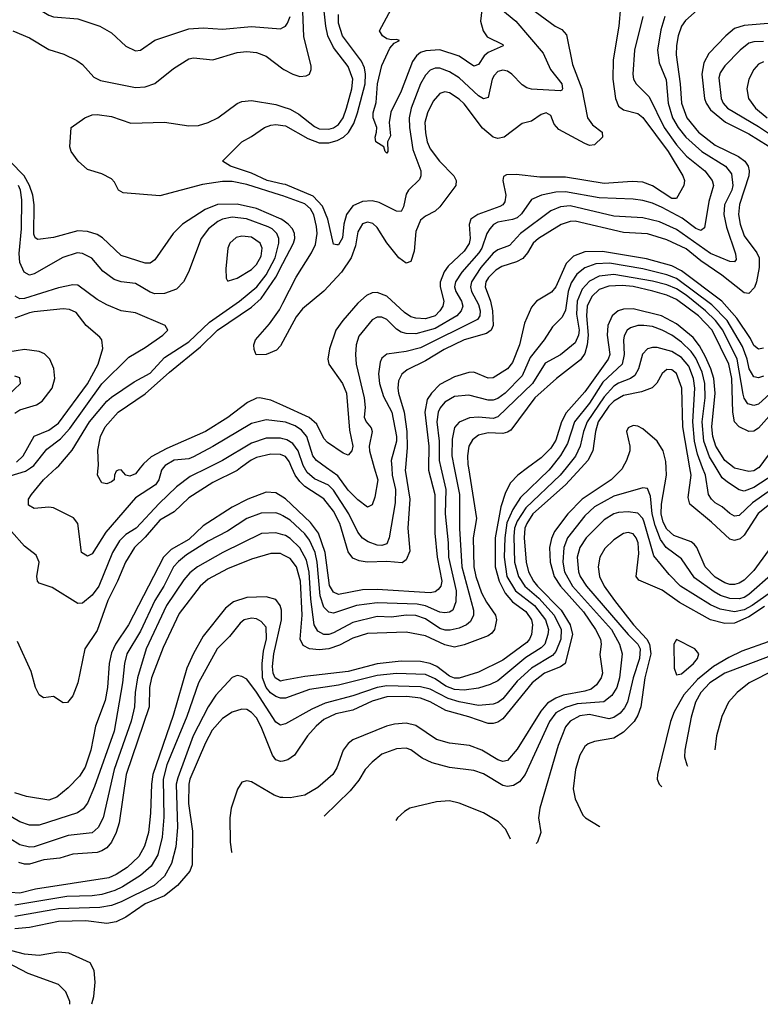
# Model space of a CAD drawing. Header units: inches. Extents: x 990535 to 1117859, y 769386 to 892122.
# Tile 388 of 656: x 1088910 to 1091977, y 777778 to 781856. Entities that reach past the tile are written whole.
import ezdxf

# ---------------------------------------------------------------- set-up
doc = ezdxf.new("R2010")
doc.units = ezdxf.units.IN
doc.header["$MEASUREMENT"] = 0
for name, color, linetype in [('B0787', 7, 'Continuous'), ('B0788', 7, 'Continuous'), ('B0797', 7, 'Continuous'), ('B0798', 7, 'Continuous')]:
    doc.layers.add(name, color=color, linetype=linetype)

msp = doc.modelspace()

# ---------------------------------------------------------------- linework, layer by layer
at = {"layer": 'B0787', "color": 5}
for points, elevation in [([(1088870, 779967.3), (1088933.9, 779986.1), (1088954.1, 780000)], 2860), ([(1089689.3, 780000), (1089616.1, 779963.9), (1089559.2, 779920.8), (1089487.6, 779852.4), (1089392, 779750), (1089350, 779723.9), (1089322.7, 779697.3), (1089294.3, 779650), (1089237.2, 779510), (1089210, 779472.9), (1089170, 779439), (1089150, 779438.3), (1089044.1, 779504.1), (1088990, 779522.8), (1088983.2, 779530), (1088980.6, 779550), (1088989.9, 779610), (1088978.5, 779638.5), (1088930, 779675.2), (1088875.9, 779735.9)], 2860), ([(1089824.6, 780000), (1089810, 779989.2), (1089710, 779939.1), (1089610, 779876.3), (1089550, 779817.9), (1089490, 779783.1), (1089430, 779713.4), (1089384.6, 779670), (1089347.4, 779610), (1089314.8, 779530), (1089274.5, 779450), (1089230, 779326.3), (1089179.6, 779250), (1089150, 779109.6), (1089130, 779055.4), (1089107.8, 779027.8), (1089090, 779027.4), (1089050, 779053.5), (1089007.8, 779047.8), (1088990, 779060.5), (1088975, 779090), (1088957.2, 779157.2), (1088900.5, 779280.5)], 2880), ([(1089504.6, 780000), (1089497.5, 779990), (1089486.5, 779950), (1089472.2, 779930), (1089390, 779875.8), (1089266.4, 779733.6), (1089210, 779644.5), (1089190, 779633.7), (1089165.7, 779650), (1089150, 779769.2), (1089132.6, 779792.6), (1089050, 779833.8), (1089030, 779837.1), (1088970, 779831), (1088945.9, 779845.9), (1088946, 779870), (1088958.9, 779890), (1089008.7, 779950), (1089062.3, 780000)], 2840), ([(1089409.2, 780000), (1089390, 779975.6), (1089365.7, 779965.7), (1089349.7, 779969.7), (1089330, 779991.9), (1089318, 779990), (1089310, 779986), (1089302, 779970), (1089300.5, 779950), (1089290, 779941.6), (1089270, 779933.6), (1089250, 779938.4), (1089232.4, 779970), (1089235, 780000)], 2820), ([(1090000, 779878.1), (1089970, 779896.9), (1089930, 779899.9), (1089854.5, 779870), (1089790, 779837.5), (1089670, 779760.1), (1089610, 779703.8), (1089537.5, 779662.5), (1089504.8, 779630), (1089360.1, 779350), (1089306.3, 779270), (1089290, 779234), (1089280.2, 779190), (1089273, 779090), (1089264, 779036), (1089224.2, 778930), (1089203.9, 778830), (1089180.3, 778759.7), (1089156.8, 778723.2), (1089110, 778674), (1089064.2, 778635.8), (1089030, 778623.6), (1088938.5, 778638.5), (1088890, 778654.1)], 2920), ([(1090000, 779800.7), (1089990, 779806.7), (1089970, 779813.2), (1089910, 779812.7), (1089850, 779790.7), (1089770, 779737.6), (1089690, 779696.3), (1089600.8, 779639.2), (1089567.3, 779612.7), (1089547.2, 779590), (1089507, 779510), (1089469.8, 779450), (1089410, 779323.6), (1089353.8, 779230), (1089344.1, 779190), (1089335.7, 779110), (1089300.4, 778910), (1089220.1, 778679.9), (1089190, 778611.6), (1089172.5, 778587.5), (1089148.9, 778571.1), (1088990, 778520.6), (1088950, 778519.7), (1088910, 778533.9), (1088850, 778570.3)], 2940), ([(1090000, 779722.4), (1089970, 779731.1), (1089911.6, 779728.4), (1089751.6, 779650), (1089645.6, 779590), (1089615, 779565), (1089590, 779536.4), (1089517.4, 779430), (1089434.2, 779250), (1089398.3, 779130), (1089387.6, 779070), (1089384.6, 779010), (1089371.3, 778951.3), (1089301.2, 778750), (1089254.9, 778550), (1089235.1, 778510), (1089210, 778488.9), (1089110, 778477.2), (1088970, 778430.7), (1088950, 778429.2), (1088910, 778438.5), (1088870, 778463.5)], 2960), ([(1090000, 779640), (1089990, 779645.3), (1089950, 779645), (1089870, 779622), (1089770, 779581.9), (1089690, 779538.5), (1089657.2, 779510), (1089570, 779396.5), (1089504.1, 779255.9), (1089455.5, 779130), (1089447.5, 779090), (1089445.6, 779010), (1089350.1, 778730), (1089321.4, 778530), (1089309.4, 778490), (1089289.3, 778450), (1089270, 778426.7), (1089250, 778413.7), (1089230, 778407.4), (1089130, 778399.8), (1089076.4, 778383.6), (1089010, 778376), (1088950, 778358.7), (1088930, 778358.6), (1088905.6, 778365.6)], 2980), ([(1090000, 779118.6), (1089990, 779116.7), (1089967.7, 779130), (1089960.1, 779150), (1089957.1, 779177.1), (1089962.2, 779230), (1089994.6, 779370), (1089993.9, 779410), (1089988.7, 779430), (1089970, 779454.2), (1089930, 779466.2), (1089850, 779462.7), (1089794.9, 779445.1), (1089761.7, 779418.3), (1089670, 779302.5), (1089630, 779231.7), (1089601.8, 779170), (1089545.8, 778974.2), (1089461.3, 778730), (1089455, 778690), (1089451.2, 778570), (1089442.8, 778490), (1089426.8, 778433.2), (1089402.9, 778390), (1089355.5, 778344.5), (1089310, 778315.1), (1089278.6, 778301.4), (1088975.3, 778255.3), (1088910, 778239), (1088870, 778241)], 3020), ([(1090000, 779046.4), (1089990, 779046.2), (1089970, 779053.1), (1089948.1, 779068.1), (1089930, 779090.9), (1089915.8, 779130), (1089913.9, 779190), (1089919.6, 779240.4), (1089931.5, 779291.5), (1089930, 779339.7), (1089910, 779364), (1089890, 779374.7), (1089870, 779378), (1089839.6, 779370), (1089822.7, 779357.3), (1089778.1, 779301.9), (1089727.3, 779250), (1089650, 779109.8), (1089602.4, 778970), (1089519.5, 778770), (1089504.2, 778710), (1089506.2, 778553.8), (1089500.1, 778470), (1089482.5, 778397.5), (1089454.9, 778350), (1089410, 778311.7), (1089335.1, 778264.9), (1089304, 778250), (1089250, 778233.4), (1089210, 778227.2), (1089104.7, 778224.7), (1088890, 778189.2)], 3040), ([(1090000, 778937.4), (1089990, 778934.9), (1089970, 778946.9), (1089890, 779070.9), (1089850, 779124.2), (1089830, 779136.2), (1089810, 779139.6), (1089790, 779131.2), (1089721.9, 779058.1), (1089690, 779009.9), (1089628.5, 778890), (1089564, 778716), (1089558.3, 778690), (1089562.8, 778510), (1089555.9, 778430), (1089538.9, 778361.1), (1089510, 778308.8), (1089466.9, 778270), (1089330, 778202.1), (1089290, 778187.9), (1089241.4, 778178.6), (1089070, 778173.3), (1088890, 778141.2)], 3060), ([(1090000, 778785.5), (1089990, 778783.3), (1089970, 778791.1), (1089956.3, 778810), (1089910, 778927.8), (1089890, 778964.2), (1089870, 778987.3), (1089850, 778998.5), (1089830, 779000.5), (1089790, 778988.6), (1089750, 778961.3), (1089706.8, 778913.2), (1089679.5, 778860.5), (1089614.7, 778710), (1089609.8, 778690), (1089609.2, 778610), (1089624.8, 778495.2), (1089623.7, 778356.3), (1089614.1, 778330), (1089563.9, 778270), (1089510, 778227.8), (1089430, 778193.8), (1089350, 778138.7), (1089310, 778119.2), (1089270, 778112.9), (1089183.6, 778123.6), (1089070, 778121.4), (1088950, 778096.4), (1088890, 778091.2)], 3080), ([(1090000, 778634), (1089990, 778634.4), (1089963.8, 778643.8), (1089870, 778699.4), (1089850, 778703.9), (1089830, 778698), (1089811.1, 778668.9), (1089785.1, 778590), (1089779.5, 778550), (1089781, 778450), (1089787.1, 778410), (1089788.4, 778407.5)], 3120), ([(1089208.2, 777780.4), (1089216.7, 777810), (1089222.9, 777870), (1089218.2, 777918.2), (1089202, 777950), (1089112.8, 777990), (1089070, 777993.7), (1088990, 777979.6), (1088930, 777986.4), (1088830, 778011.6)], 3120), ([(1089117.7, 777778.1), (1089117.8, 777790), (1089101.2, 777830), (1089070, 777860.7), (1088945, 777905), (1088800.7, 777980.7)], 3140)]:
    msp.add_lwpolyline(points, dxfattribs=dict(at, elevation=elevation))
at = {"layer": 'B0788', "color": 5}
for points, elevation in [([(1088854, 782010), (1088973, 781910), (1089030, 781874.3), (1089050, 781868.1), (1089150, 781860.1), (1089241.6, 781830), (1089290, 781802.3), (1089350, 781746), (1089390, 781727.9), (1089410, 781730.3), (1089470, 781770.9), (1089610, 781818.7), (1089670, 781822.2), (1089750, 781816.9), (1089870, 781828.6), (1089990, 781819), (1090000, 781824.1)], 2840), ([(1088880.9, 781810), (1088950, 781781.7), (1089030, 781733.4), (1089092.8, 781712.8), (1089146.6, 781686.6), (1089170.3, 781670), (1089217.5, 781617.5), (1089244.4, 781604.4), (1089390, 781575.7), (1089430, 781577.9), (1089470, 781592.4), (1089546.3, 781653.7), (1089610, 781694.5), (1089630, 781698.6), (1089710, 781689.4), (1089810, 781720.1), (1089850, 781724.3), (1089890, 781720.1), (1089930, 781705.3), (1090000, 781652.8)], 2820), ([(1090000, 781126.1), (1089990, 781129.7), (1089850, 781173.9), (1089790, 781186.5), (1089750, 781186.7), (1089666.4, 781173.6), (1089490, 781127.2), (1089338.7, 781138.7), (1089318.8, 781150), (1089303, 781183), (1089290, 781197.3), (1089250, 781218.2), (1089190, 781235.8), (1089151.3, 781270), (1089123.6, 781310), (1089118, 781330), (1089122.7, 781410), (1089179.6, 781450), (1089210, 781461.8), (1089230, 781463.5), (1089290, 781455.7), (1089370, 781428.3), (1089510, 781432.4), (1089610, 781416.6), (1089650, 781418.2), (1089690, 781430.5), (1089730, 781449.7), (1089810, 781508.6), (1089830, 781517.1), (1089870, 781521), (1089970, 781505.2), (1090000, 781495.5)], 2780), ([(1090000, 781175.4), (1089935.3, 781190), (1089870, 781220.8), (1089782.7, 781250), (1089749.6, 781270), (1089829.2, 781350), (1089870, 781372), (1089924.2, 781410), (1089950, 781419.8), (1089970, 781422.5), (1090000, 781417.9)], 2760), ([(1090000, 781025.3), (1089993.3, 781030), (1089890, 781074.4), (1089810, 781092.5), (1089729.4, 781090.6), (1089677.2, 781070), (1089583.9, 781010), (1089544.8, 780970), (1089470, 780861), (1089450, 780847.8), (1089430, 780848.2), (1089330, 780879.5), (1089252.9, 780952.9), (1089230, 780966.2), (1089190, 780979.1), (1089150, 780981.6), (1089050, 780954.5), (1088985.2, 780945.2), (1088973.2, 780953.2), (1088968, 780968), (1088969.4, 781090), (1088963.7, 781130), (1088950.9, 781170), (1088927.7, 781210), (1088870, 781268.5)], 2820), ([(1089062.3, 780000), (1089071.5, 780008.5), (1089127.1, 780072.9), (1089199.3, 780190), (1089270, 780275.6), (1089290, 780293.3), (1089384.3, 780355.7), (1089450, 780391.7), (1089510, 780457.5), (1089610, 780522.2), (1089696.1, 780603.9), (1089820.1, 780690), (1089891.3, 780750), (1089930, 780799.2), (1089967.2, 780870), (1089982.6, 780930), (1089982.5, 780950), (1089975.1, 780970), (1089954.8, 780990), (1089938.5, 780998.5), (1089848.5, 781031.5), (1089790, 781037.8), (1089750, 781030.7), (1089730, 781020.9), (1089691.5, 780990), (1089660.8, 780950), (1089608.7, 780810), (1089587.9, 780770), (1089559.7, 780740.3), (1089510, 780722.1), (1089470, 780721.2), (1089450, 780728.3), (1089390, 780763.4), (1089330, 780770.4), (1089300.8, 780780.8), (1089254.1, 780814.1), (1089208.1, 780868.1), (1089170, 780888.4), (1089148.2, 780890), (1089089.1, 780870.9), (1088970, 780803.2), (1088950, 780798.2), (1088928.4, 780810), (1088909.9, 780850), (1088907.3, 780887.3), (1088917.3, 780990), (1088919, 781110), (1088912.8, 781150), (1088904.4, 781170)], 2840), ([(1089235, 780000), (1089235.8, 780010), (1089232.7, 780072.7), (1089244.4, 780130), (1089264.4, 780170), (1089317.7, 780230), (1089430, 780305.9), (1089530, 780396.7), (1089659.1, 780500.9), (1089729.2, 780570.8), (1089870, 780665.2), (1089910, 780701), (1089971, 780790), (1090000, 780845.9)], 2820), ([(1088954.1, 780000), (1088968.7, 780010), (1089022.6, 780077.4), (1089079.2, 780120.8), (1089117.5, 780162.5), (1089250, 780347.8), (1089361.6, 780458.4), (1089430, 780498.4), (1089503.1, 780550), (1089522.9, 780570), (1089512.7, 780590), (1089390, 780642.3), (1089330, 780649.8), (1089270, 780675.5), (1089230, 780697.4), (1089150, 780756), (1089130, 780758.4), (1089070, 780746.3), (1088930, 780701.1), (1088910, 780699.4), (1088891.3, 780711.3)], 2860), ([(1088895.9, 780024.1), (1088924.1, 780050), (1088969.1, 780130.9), (1089030, 780156.3), (1089070, 780185.5), (1089190, 780347.5), (1089235.4, 780430), (1089254.1, 780494.1), (1089249.9, 780529.9), (1089241.7, 780541.7), (1089185, 780590), (1089143, 780643), (1089116.2, 780656.2), (1089090, 780658), (1088970, 780646.2), (1088950, 780642.7), (1088890, 780619.6)], 2880), ([(1090000, 780523.6), (1089990, 780505.1), (1089973.2, 780486.8), (1089930, 780469.7), (1089888.5, 780468.5), (1089880.7, 780490), (1089879.6, 780510), (1089886.3, 780530), (1089943.9, 780596.1), (1089986.1, 780653.9), (1090000, 780681.6)], 2780), ([(1088890, 780226.5), (1088910, 780240.3), (1088979.1, 780260.9), (1089003.3, 780276.7), (1089043.8, 780330), (1089055.4, 780370), (1089051.3, 780411.3), (1089034.2, 780450), (1089012.4, 780472.4), (1088990, 780482.4), (1088930, 780489.6), (1088790, 780467.5)], 2920), ([(1088860, 780300), (1088913.6, 780350), (1088910, 780373), (1088890, 780379.7)], 2940), ([(1090000, 780258), (1089950, 780281), (1089902.8, 780290), (1089890, 780288.5), (1089853.2, 780270), (1089771.7, 780208.3), (1089679, 780150), (1089519.7, 780080.3), (1089454.1, 780045.9), (1089422.8, 780017.2), (1089409.2, 780000)], 2820), ([(1090000, 780190.5), (1089930, 780199.3), (1089870, 780183.8), (1089710, 780087.9), (1089630, 780046.3), (1089610, 780038), (1089550, 780031.4), (1089511.7, 780010), (1089504.6, 780000)], 2840), ([(1090000, 780120.1), (1089990, 780122.9), (1089930, 780123.4), (1089870, 780102), (1089750, 780030), (1089689.3, 780000)], 2860), ([(1090000, 780051.2), (1089990, 780055.3), (1089950, 780057.1), (1089890, 780043.1), (1089867.9, 780032.1), (1089824.6, 780000)], 2880)]:
    msp.add_lwpolyline(points, dxfattribs=dict(at, elevation=elevation))
at = {"layer": 'B0788', "color": 5, "elevation": 2860}
msp.add_lwpolyline([(1089830, 780959.9), (1089806.5, 780953.5), (1089779.8, 780930), (1089771.5, 780910), (1089763.7, 780823.7), (1089765.3, 780785.3), (1089770, 780774.8), (1089774.4, 780774.4), (1089810, 780786), (1089870, 780821.5), (1089890, 780842.1), (1089910, 780877.4), (1089913.4, 780910), (1089905.3, 780930), (1089870, 780954.9)], close=True, dxfattribs=at)
at = {"layer": 'B0797', "color": 5}
for points, elevation in [([(1091406.8, 780000), (1091404.4, 779995.6), (1091359.2, 779950), (1091239.5, 779870), (1091180.3, 779810), (1091124, 779736), (1091112.2, 779707.8), (1091104.4, 779670), (1091106.8, 779610), (1091122.8, 779550), (1091149.6, 779510), (1091244, 779404), (1091294.2, 779330), (1091315.4, 779290), (1091318, 779270), (1091312.9, 779227.1), (1091323.4, 779150), (1091318.2, 779130), (1091298.6, 779101.4), (1091276.2, 779083.8), (1091250, 779074.5), (1091161.1, 779058.9), (1091130, 779046.4), (1091095.2, 779024.8), (1091067.4, 778992.6), (1090970, 778834.7), (1090930, 778788.3), (1090910, 778783.6), (1090890, 778790.4), (1090823.9, 778830), (1090772.2, 778850), (1090690, 778860.3), (1090635.3, 778875.3), (1090550, 778932.9), (1090510, 778942.1), (1090461.3, 778938.7), (1090429.2, 778930), (1090290, 778873), (1090270, 778858.9), (1090249.2, 778830), (1090222.6, 778757.4), (1090206.5, 778730), (1090144.6, 778675.4), (1090090, 778644.4), (1090030, 778632.7), (1090000, 778634)], 3120), ([(1090602.7, 780000), (1090602.5, 779990), (1090628.6, 779890), (1090629.5, 779730), (1090639.2, 779630), (1090657.6, 779530), (1090653.9, 779510), (1090643.3, 779496.7), (1090630, 779487.1), (1090610, 779481.8), (1090390, 779495.6), (1090330, 779495.1), (1090230, 779475.8), (1090210, 779485), (1090193.2, 779513.2), (1090175.1, 779650), (1090147.5, 779730), (1090113.5, 779773.5), (1090010, 779871.9), (1090000, 779878.1)], 2920), ([(1090653.7, 780000), (1090675.2, 779910), (1090672.3, 779810), (1090684.4, 779690), (1090685.8, 779630), (1090717.2, 779490), (1090715.5, 779444.5), (1090703.2, 779410), (1090690, 779401.7), (1090670, 779399.7), (1090650, 779402.9), (1090590, 779428.4), (1090555.7, 779435.7), (1090390, 779441.3), (1090304.9, 779430), (1090210, 779397.7), (1090190, 779401.9), (1090170, 779423.4), (1090154, 779470), (1090142, 779610), (1090132.8, 779650), (1090110, 779701.1), (1090090, 779726.8), (1090030, 779782.7), (1090000, 779800.7)], 2940), ([(1090709, 780000), (1090731.4, 779890), (1090730.7, 779749.3), (1090740.2, 779590), (1090789.6, 779410.4), (1090789.6, 779390), (1090776.3, 779363.7), (1090760.2, 779350), (1090730, 779335.7), (1090692.7, 779327.3), (1090672.2, 779327.8), (1090650, 779334.7), (1090590, 779375.3), (1090550, 779389.1), (1090510, 779390.2), (1090450, 779381.4), (1090390, 779384.6), (1090290, 779358.9), (1090210, 779317.1), (1090190, 779310.3), (1090170, 779309.9), (1090144.2, 779324.2), (1090129.7, 779349.7), (1090115.7, 779455.7), (1090108, 779568), (1090097.6, 779617.6), (1090070, 779669), (1090030, 779708), (1090010, 779719.5), (1090000, 779722.4)], 2960), ([(1090768.1, 780000), (1090801.3, 779790), (1090787.2, 779710), (1090790.6, 779590), (1090798.5, 779550), (1090822.2, 779482.2), (1090843.2, 779443.2), (1090880.6, 779390), (1090884.6, 779370), (1090880.8, 779350), (1090875.7, 779330), (1090864.7, 779315.3), (1090850, 779304.6), (1090750, 779266.4), (1090710, 779256.7), (1090670, 779267.1), (1090590, 779303.9), (1090510, 779319.5), (1090350, 779313.9), (1090290, 779294.5), (1090233.8, 779266.2), (1090190, 779250.2), (1090150, 779246.1), (1090110.5, 779250.5), (1090084.1, 779264.1), (1090070.7, 779290), (1090079.6, 779390), (1090072.6, 779530), (1090056.2, 779590), (1090030, 779624.4), (1090000, 779640)], 2980), ([(1091013, 780000), (1090972.4, 779970), (1090942.7, 779937.3), (1090922.1, 779897.9), (1090902, 779838), (1090878.9, 779710), (1090878.8, 779590), (1090894.8, 779530), (1090920.3, 779480.3), (1090950, 779445.7), (1091005.7, 779405.7), (1091029.8, 779370), (1091033.7, 779350), (1091028.8, 779310), (1091021.3, 779290), (1091010, 779276.7), (1090910, 779202.8), (1090810, 779154), (1090730, 779129.4), (1090710, 779129.4), (1090690, 779136.7), (1090636.6, 779176.6), (1090610, 779190.2), (1090570, 779197.3), (1090490, 779200), (1090390, 779188.5), (1090270, 779157.1), (1090090, 779135.2), (1090000, 779118.6)], 3020), ([(1091109, 780000), (1091101, 779990), (1090983.3, 779876.7), (1090952, 779828), (1090927.7, 779772.3), (1090918.3, 779710), (1090915.8, 779630), (1090927, 779550), (1090963.3, 779490), (1091041.9, 779430), (1091087.5, 779370), (1091099.8, 779330), (1091097.3, 779310), (1091084.2, 779270), (1091070, 779255.2), (1091005.7, 779214.3), (1090890, 779118.5), (1090857.9, 779102.1), (1090810, 779086.8), (1090750, 779079.4), (1090710, 779081.6), (1090675.1, 779095.1), (1090630, 779125.6), (1090590, 779143.8), (1090470, 779148.9), (1090390, 779140.6), (1090230, 779100.2), (1090110, 779081.4), (1090010, 779046.7), (1090000, 779046.4)], 3040), ([(1091172.5, 780000), (1091148.5, 779970), (1091005.9, 779834.1), (1090970, 779779.4), (1090958.3, 779750), (1090955.5, 779715.5), (1090959.4, 779610), (1090975.4, 779550), (1091001.4, 779510), (1091059.9, 779459.9), (1091123.6, 779390), (1091152.5, 779330), (1091150.8, 779290), (1091130, 779239.1), (1091116.9, 779223.1), (1091029, 779171), (1090970, 779116.5), (1090910, 779043.6), (1090890, 779028.8), (1090870, 779021.3), (1090810, 779016.1), (1090729.4, 779030.6), (1090684.1, 779044.1), (1090610, 779083), (1090570, 779093.1), (1090430, 779097.7), (1090390, 779090), (1090290, 779056), (1090174.4, 779025.6), (1090119.3, 779000.7), (1090010, 778939.9), (1090000, 778937.4)], 3060), ([(1091235.3, 780000), (1091170.7, 779930), (1091035.5, 779810), (1091010.3, 779770), (1091001.8, 779750), (1090998.5, 779710), (1091006.6, 779610), (1091017, 779570), (1091038, 779530), (1091054.6, 779510), (1091152.1, 779410), (1091188.8, 779350), (1091198.7, 779310), (1091168.7, 779190), (1091150, 779175.6), (1091083.1, 779150), (1091031.5, 779110), (1090910, 778960.6), (1090890, 778947.3), (1090870, 778941.4), (1090850, 778941.7), (1090770, 778968.9), (1090674.5, 778994.5), (1090610, 779031.3), (1090570, 779045.7), (1090512.7, 779052.7), (1090430, 779052), (1090370, 779033.8), (1090290, 778995.9), (1090219, 778981), (1090170, 778957.8), (1090137.7, 778930), (1090101.9, 778890), (1090047.3, 778810), (1090020.2, 778790), (1090000, 778785.5)], 3080), ([(1090507.2, 780000), (1090506.3, 779990), (1090525.6, 779870), (1090517.1, 779750), (1090525, 779655), (1090510, 779619.4), (1090493.8, 779606.2), (1090430, 779612.1), (1090349.2, 779609.2), (1090315, 779615), (1090290, 779625.7), (1090270, 779652.3), (1090235.8, 779770), (1090210, 779820.6), (1090170, 779871.8), (1090090, 779923), (1090070, 779943.8), (1090050.2, 779970), (1090037.3, 780000)], 2880), ([(1090450.5, 780000), (1090452.6, 779970), (1090465.5, 779910), (1090465.4, 779854.6), (1090440.1, 779710), (1090430, 779685.8), (1090410, 779677.9), (1090390, 779680.3), (1090353, 779693), (1090328.8, 779708.8), (1090310, 779733), (1090273.4, 779810), (1090210, 779907), (1090188.3, 779928.3), (1090130, 779954.4), (1090100.7, 779980.7), (1090089.8, 780000)], 2860), ([(1090378.2, 780000), (1090392.8, 779950), (1090381, 779879), (1090370, 779846.6), (1090350, 779836.8), (1090310, 779868.2), (1090270, 779908.1), (1090227, 779967), (1090180.8, 780000)], 2840), ([(1092010, 779656.9), (1091950, 779575.4), (1091910, 779534.9), (1091890, 779521.9), (1091870, 779516.6), (1091850, 779517.4), (1091830, 779523.4), (1091790, 779547.3), (1091748.8, 779590), (1091714, 779670), (1091703.3, 779683.3), (1091690, 779693.5), (1091619.4, 779719.4), (1091590, 779745.5), (1091574.9, 779774.9), (1091565.8, 779810), (1091567.2, 779850), (1091588.5, 779970), (1091587.1, 780000)], 3120), ([(1092155.6, 780000), (1092130, 779982), (1092050, 779875.7), (1091968.4, 779811.6), (1091910, 779721), (1091893.7, 779706.3), (1091870, 779698.9), (1091850, 779704.8), (1091775.4, 779775.4), (1091684.9, 779850), (1091677.8, 779877.8), (1091690.2, 779970), (1091685.1, 780000)], 3080), ([(1092088.2, 780000), (1092044.1, 779930), (1092010, 779900.1), (1091945, 779855), (1091890, 779802.6), (1091870, 779799.6), (1091850.3, 779810.3), (1091818.4, 779838.4), (1091790, 779855.8), (1091774.6, 779870), (1091762.4, 779890), (1091749.3, 779970), (1091737.7, 780000)], 3060), ([(1092040.4, 780000), (1092030, 779981.8), (1092005.1, 779954.9), (1091950, 779919.3), (1091910, 779903.5), (1091890, 779908.9), (1091840.4, 779940.4), (1091819.3, 779959.3), (1091794.3, 780000)], 3040), ([(1091970.2, 780000), (1091970, 779999.7), (1091950, 779988.1), (1091930, 779984.3), (1091870, 779999.1), (1091868.8, 780000)], 3020), ([(1092030, 779563.2), (1091930, 779474.8), (1091910, 779462.7), (1091890, 779457.1), (1091850, 779459.4), (1091811.8, 779471.8), (1091785.9, 779485.9), (1091705, 779545), (1091650, 779623), (1091587.4, 779670), (1091563.4, 779703.4), (1091541, 779761), (1091528.9, 779810), (1091522.1, 779882.1), (1091510, 779914.5), (1091490, 779917.7), (1091370, 779882.7), (1091290, 779838.6), (1091250, 779801.1), (1091178, 779710), (1091162.6, 779670), (1091158.5, 779610), (1091166.3, 779570), (1091199, 779510), (1091360.9, 779330), (1091393.2, 779270), (1091404.2, 779230), (1091393.4, 779130), (1091382.8, 779090), (1091362.5, 779057.5), (1091328.9, 779031.1), (1091218, 779022), (1091170, 779007.1), (1091130, 778984.8), (1091104.4, 778950), (1091003.4, 778730), (1090980.1, 778699.9), (1090955.4, 778684.6), (1090930, 778680.6), (1090910, 778685), (1090830, 778733.3), (1090790, 778746.8), (1090690, 778759.2), (1090618.5, 778778.5), (1090577, 778797), (1090530, 778831.7), (1090510, 778838.9), (1090470, 778835.9), (1090410, 778814.8), (1090370, 778781.4), (1090341, 778750), (1090313.9, 778706.1), (1090277.8, 778662.2), (1090170.8, 778558)], 3140), ([(1092090, 779533.9), (1091943.2, 779430), (1091910, 779411.3), (1091870, 779403.4), (1091810, 779414.2), (1091770, 779432.8), (1091646.7, 779510), (1091598.8, 779558.8), (1091535.7, 779635.7), (1091495.7, 779775.7), (1091489.7, 779789.7), (1091470, 779812.1), (1091430, 779818.5), (1091390, 779815.5), (1091370, 779809.9), (1091330, 779784.5), (1091256.4, 779710), (1091229.3, 779670.7), (1091218.4, 779630), (1091223.8, 779570), (1091231.1, 779550), (1091257.6, 779510), (1091429.9, 779309.9), (1091470.3, 779270), (1091479.5, 779250), (1091477.1, 779210), (1091449.8, 779130), (1091426.7, 779030), (1091414.6, 779005.4), (1091395.9, 778984.1), (1091370, 778966.2), (1091350, 778960.8), (1091270, 778977.9), (1091230, 778972.6), (1091190, 778951.3), (1091170, 778927), (1091139.2, 778850), (1091063.5, 778590), (1091058.3, 778550), (1091068.4, 778490), (1091053.6, 778450), (1091048.5, 778444.2)], 3160), ([(1092633, 779773), (1092590, 779770.3), (1092510, 779746.5), (1092337.2, 779670), (1092303.2, 779630), (1092296.2, 779610), (1092287.7, 779550), (1092267.9, 779512.1), (1092092.2, 779350), (1092053.5, 779306.5), (1092010, 779278.8), (1091899.9, 779240.1), (1091846.1, 779213.9), (1091783.1, 779176.9), (1091716.7, 779123.3), (1091660.6, 779059.4), (1091619.9, 778990), (1091605.4, 778950), (1091550.9, 778730), (1091550.2, 778710), (1091558.5, 778690), (1091568.7, 778679)], 3220), ([(1091994.7, 779425.3), (1091930, 779383.2), (1091870, 779356.4), (1091830, 779355.4), (1091770, 779370.6), (1091642, 779442), (1091570, 779493.8), (1091474.2, 779534.2), (1091463.4, 779550), (1091474.1, 779645.9), (1091470.5, 779690), (1091462.6, 779710), (1091450, 779726.6), (1091430, 779732.5), (1091410, 779728.7), (1091370, 779702.5), (1091333.6, 779666.4), (1091311.9, 779630), (1091305, 779590), (1091310.6, 779550), (1091330, 779510.2), (1091372.6, 779450), (1091451.2, 779350), (1091506.5, 779290), (1091517.7, 779270), (1091523.1, 779230), (1091498, 779130), (1091482.4, 779010), (1091470, 778976.1), (1091454.4, 778950), (1091410, 778904.8), (1091370, 778880.4), (1091290, 778866.2), (1091263.5, 778856.5), (1091250, 778846.4), (1091230.1, 778810), (1091211.3, 778750), (1091202.4, 778670), (1091209.7, 778629.7), (1091241.7, 778561.7), (1091252.9, 778550), (1091310, 778515.5), (1091312.7, 778512.5)], 3180), ([(1092630, 779684.8), (1092530, 779670.4), (1092456, 779644), (1092390, 779632.9), (1092370, 779622.8), (1092350, 779605.5), (1092339.9, 779590), (1092317.8, 779510), (1092300.3, 779479.7), (1092179.4, 779370), (1092093.8, 779270), (1092010, 779217.9), (1091830, 779149.2), (1091767.6, 779110), (1091730.1, 779070), (1091708.8, 779030), (1091690, 778967.3), (1091663.8, 778830), (1091662.6, 778802.6), (1091672, 778770), (1091675.5, 778765.1)], 3240), ([(1092570, 779572.1), (1092470, 779539), (1092410, 779525.9), (1092390, 779515.9), (1092370, 779491.6), (1092353.2, 779450), (1092342.7, 779437.3), (1092230, 779349.5), (1092119.3, 779220.7), (1092037, 779163), (1091930.2, 779110), (1091880.6, 779070), (1091845.2, 779030), (1091817.8, 778970), (1091795.6, 778890), (1091788.7, 778832.7)], 3260), ([(1090942.6, 778461.5), (1090922.6, 778502.6), (1090893.2, 778533.2), (1090830, 778570.6), (1090730, 778611.4), (1090690, 778620.3), (1090636.2, 778616.2), (1090524.9, 778590), (1090502.7, 778577.3), (1090474.4, 778550), (1090466.8, 778538.9)], 3160)]:
    msp.add_lwpolyline(points, dxfattribs=dict(at, elevation=elevation))
at = {"layer": 'B0797', "color": 5, "elevation": 3220}
msp.add_lwpolyline([(1091630, 779289.7), (1091619.4, 779270), (1091619.8, 779170), (1091630, 779143.2), (1091650, 779146.3), (1091700.2, 779190), (1091716.1, 779210), (1091722.3, 779230), (1091705.3, 779250)], close=True, dxfattribs=at)
at = {"layer": 'B0798', "color": 5}
for points, elevation in [([(1090000, 781495.5), (1090030, 781485.9), (1090065.1, 781465.1), (1090130, 781413.3), (1090150, 781404.6), (1090190, 781402.3), (1090210, 781408.5), (1090230, 781422.2), (1090249, 781450), (1090263, 781490), (1090285.4, 781570), (1090289, 781610), (1090270, 781661.9), (1090210, 781740.8), (1090186.2, 781790), (1090177.5, 781830), (1090164.2, 781955.8)], 2780), ([(1090825.2, 781910), (1090818.7, 781850), (1090828.6, 781810), (1090845.9, 781785.9), (1090910, 781753.4), (1090912.5, 781747.5), (1090850, 781720.7), (1090833.6, 781706.4), (1090810, 781670.8), (1090790, 781663.2), (1090730, 781705.8), (1090650, 781732), (1090592.2, 781727.8), (1090570, 781720.8), (1090552.8, 781707.2), (1090537.1, 781682.9), (1090490, 781559.8), (1090446.3, 781473.7), (1090439.6, 781430), (1090445.3, 781374.7), (1090433.4, 781350), (1090434.4, 781310), (1090430, 781303.7), (1090422.7, 781310), (1090418, 781330), (1090384.5, 781350), (1090381.3, 781370), (1090387.9, 781390), (1090388.2, 781410), (1090373.6, 781450), (1090374.1, 781470), (1090386.7, 781513.3), (1090391.2, 781590), (1090410, 781666.3), (1090442.4, 781737.6), (1090461, 781759), (1090482.7, 781770), (1090470, 781774.7), (1090450, 781772.4), (1090430, 781776.9), (1090411.6, 781790), (1090399.7, 781810), (1090487, 781973)], 2740), ([(1091397.5, 781910), (1091391, 781830), (1091367.4, 781690), (1091365.8, 781610), (1091377.6, 781530), (1091390, 781498), (1091410, 781483.4), (1091470, 781467.3), (1091490, 781450.7), (1091595.6, 781310), (1091656.6, 781210), (1091662.3, 781190), (1091660.7, 781170), (1091630, 781115.1), (1091610, 781116.3), (1091530, 781167.7), (1091490, 781183.4), (1091446.3, 781186.3), (1091330, 781177.3), (1091170, 781204.4), (1091064.1, 781204.1), (1090965.2, 781214.8), (1090925.7, 781214.3), (1090913.9, 781206.1), (1090910.2, 781190), (1090923.3, 781130), (1090918.4, 781101.6), (1090910.7, 781090), (1090897.5, 781082.5), (1090806.7, 781050), (1090778.3, 781030), (1090771.5, 781008.5), (1090775.4, 780950), (1090770.9, 780929.1), (1090750, 780897.7), (1090684, 780836), (1090667.7, 780812.3), (1090651.2, 780768.8), (1090650.7, 780750), (1090665.7, 780690), (1090662, 780670), (1090650.1, 780650), (1090630.1, 780630), (1090590, 780617.2), (1090550, 780619.3), (1090530, 780624.9), (1090502.8, 780642.8), (1090430, 780711.1), (1090390, 780725.9), (1090370, 780725.4), (1090345.6, 780714.4), (1090310, 780682.5), (1090247.4, 780610), (1090219.3, 780570), (1090192.6, 780492.6), (1090185.4, 780450), (1090190.1, 780430), (1090247.3, 780350), (1090262.9, 780310), (1090276, 780156), (1090290.1, 780090), (1090285, 780070), (1090270, 780052.8), (1090250, 780061.4), (1090184.8, 780104.8), (1090170, 780121.2), (1090140.3, 780180.3), (1090108.2, 780208.2), (1090000, 780258)], 2820), ([(1091761.7, 781938.3), (1091666.7, 781853.3), (1091650, 781828.8), (1091636.2, 781790), (1091629.4, 781750), (1091629.1, 781710), (1091645.5, 781590), (1091650.8, 781510), (1091672.5, 781450), (1091720.3, 781390), (1091790, 781337.2), (1091886.3, 781290), (1091912.4, 781270), (1091926.9, 781250), (1091931.4, 781230), (1091929.7, 781210), (1091890.1, 781090.1), (1091887.2, 781050), (1091893.9, 781010), (1091910, 780960.8), (1091963, 780890), (1091972.7, 780870), (1091972.1, 780830), (1091961.6, 780770), (1091953.2, 780746.8), (1091930, 780722.8), (1091910, 780725.4), (1091818.1, 780798.1), (1091730, 780857.5), (1091670, 780906.6), (1091590, 780943.9), (1091510, 780968.8), (1091410, 780974.3), (1091210, 781021.7), (1091190, 781020.6), (1091152.6, 781007.4), (1091058.8, 780950), (1091036.1, 780930), (1091013.4, 780890), (1090993, 780867), (1090967, 780853), (1090905.8, 780834.2), (1090881.2, 780818.8), (1090850.9, 780789.1), (1090840.5, 780770), (1090837.2, 780750), (1090858.9, 780690), (1090868, 780650), (1090871, 780590), (1090862.4, 780570), (1090843.6, 780556.4), (1090750, 780530.2), (1090667.7, 780490), (1090590, 780442.9), (1090514.4, 780405.6), (1090492.6, 780387.4), (1090478.9, 780361.1), (1090475.1, 780330), (1090478, 780310), (1090502.3, 780230), (1090513.2, 780150), (1090515.1, 780084.9), (1090507.2, 780000)], 2880), ([(1090901.7, 781901.7), (1090965, 781850), (1091077.4, 781717.4), (1091107.8, 781650), (1091154.8, 781590), (1091158.2, 781570), (1091155.1, 781564.9), (1091150, 781561.8), (1091030, 781568.3), (1091010, 781573.7), (1090990, 781586.4), (1090947.5, 781630), (1090930, 781642.7), (1090910, 781647.5), (1090890, 781641.2), (1090874.9, 781625.1), (1090866.5, 781610), (1090850, 781533.6), (1090830, 781529), (1090810, 781540.2), (1090730, 781614.9), (1090690, 781640.5), (1090650, 781655.5), (1090630, 781654.8), (1090610, 781646.5), (1090590, 781626.3), (1090570.1, 781589.9), (1090530.4, 781490), (1090522.2, 781450), (1090523.8, 781410), (1090538.5, 781318.5), (1090571.3, 781230), (1090571, 781210), (1090565, 781195), (1090520.1, 781150), (1090510, 781134.2), (1090498.6, 781081.4), (1090490, 781062), (1090470, 781063.1), (1090398.8, 781098.8), (1090370, 781106.5), (1090330, 781103.6), (1090290, 781085.6), (1090263.5, 781050), (1090251.9, 781010), (1090247.2, 780952.8), (1090230, 780924.4), (1090223.8, 780923.8), (1090210, 780926), (1090185.9, 781030), (1090163.9, 781083.9), (1090125.5, 781125.5), (1090010, 781173.1), (1090000, 781175.4)], 2760), ([(1091044.4, 781890), (1091127.2, 781830), (1091155.3, 781815.3), (1091174, 781794), (1091199.2, 781670), (1091238.2, 781570), (1091261.5, 781450), (1091281.3, 781421.3), (1091321.8, 781390), (1091323.2, 781370), (1091290, 781338.4), (1091270, 781335), (1091250, 781342.8), (1091141.9, 781401.9), (1091123.2, 781423.2), (1091110, 781458.9), (1091090, 781471.1), (1091070, 781463.5), (1091030, 781435.8), (1090990, 781426.5), (1090916.2, 781370), (1090890, 781364.7), (1090870, 781369.2), (1090826.6, 781406.6), (1090750, 781507.3), (1090730, 781527.4), (1090690, 781553.3), (1090670, 781557.3), (1090650, 781551.2), (1090621.9, 781518.1), (1090598.6, 781470), (1090588, 781430), (1090590, 781388.2), (1090597.9, 781350), (1090610, 781322), (1090648.6, 781270), (1090708.1, 781210), (1090717.5, 781190), (1090716.4, 781170), (1090650, 781080.7), (1090630, 781063.2), (1090590, 781042.1), (1090570, 781025.8), (1090550, 780978.3), (1090542.9, 780897.1), (1090530, 780854.5), (1090510, 780847.7), (1090480.3, 780870), (1090430, 780931.6), (1090390, 780995.9), (1090372.2, 781012.2), (1090350, 781018.1), (1090330, 781011.1), (1090310, 780977.4), (1090300.7, 780919.3), (1090282.2, 780870), (1090242.6, 780810), (1090170, 780731.8), (1090080.8, 780659.2), (1090055, 780625), (1090000, 780523.6)], 2780), ([(1090000, 781652.8), (1090003.8, 781650), (1090040.3, 781630), (1090070, 781620.9), (1090096.7, 781623.3), (1090110, 781630.3), (1090116.7, 781650), (1090116.2, 781663.8), (1090086.6, 781786.6), (1090083, 781890)], 2820), ([(1090000, 781417.9), (1090010, 781416.4), (1090103.7, 781363.7), (1090150, 781346.1), (1090190, 781346.3), (1090224.4, 781355.6), (1090250.9, 781369.1), (1090271.3, 781388.7), (1090293.3, 781426.7), (1090308.2, 781470), (1090340.9, 781590), (1090342.5, 781630), (1090337.3, 781657.3), (1090325, 781685), (1090246.7, 781790), (1090230, 781841.6), (1090230, 781878.4)], 2760), ([(1090000, 781824.1), (1090010, 781829.2), (1090018.2, 781841.8), (1090029.4, 781870)], 2840), ([(1091491, 781870), (1091456, 781730), (1091449.1, 781630), (1091452.3, 781610), (1091462.7, 781590), (1091516.3, 781536.3), (1091579.4, 781410), (1091630, 781338.5), (1091671.6, 781291.6), (1091747.6, 781230), (1091777.8, 781190), (1091782.8, 781170), (1091763.2, 781103.2), (1091746.4, 780993.6), (1091730, 780982.9), (1091710, 780990.9), (1091653.8, 781033.8), (1091570, 781078.8), (1091530, 781096.3), (1091490, 781107.3), (1091450, 781113), (1091310, 781118.2), (1091170, 781142.7), (1091130, 781141.5), (1091070.1, 781129.9), (1091028.7, 781111.3), (1090988.4, 781051.6), (1090970, 781036.2), (1090950, 781028.3), (1090890, 781017.9), (1090872.4, 781007.6), (1090856.6, 780990), (1090844.2, 780970), (1090823.3, 780910), (1090811.4, 780890), (1090741, 780810), (1090714.1, 780770), (1090709.8, 780750), (1090715.4, 780730), (1090739.9, 780690), (1090745, 780670), (1090738.6, 780650), (1090719.8, 780630), (1090630, 780577), (1090550, 780555.4), (1090510, 780555.9), (1090490, 780561.5), (1090470, 780575), (1090430, 780614.1), (1090410, 780624.7), (1090390, 780624.3), (1090370, 780613.6), (1090314.5, 780545.5), (1090302.6, 780510), (1090300.1, 780470), (1090303.4, 780430), (1090337, 780290), (1090340.1, 780250), (1090336.9, 780210), (1090345, 780190), (1090365.4, 780165.4), (1090369.4, 780150), (1090357.2, 780090), (1090357.8, 780070), (1090378.2, 780000)], 2840), ([(1091581.2, 781870), (1091565.5, 781814.5), (1091551.4, 781730), (1091557.7, 781677.7), (1091587.1, 781607.1), (1091594.8, 781510), (1091613.8, 781450), (1091637.3, 781410), (1091669, 781369), (1091734.2, 781310), (1091832.3, 781250), (1091858.1, 781218.1), (1091863.5, 781170), (1091859, 781150), (1091829.1, 781090), (1091826.5, 781050), (1091837.1, 780997.1), (1091873.7, 780886.3), (1091876.5, 780863.5), (1091870, 780853), (1091850, 780855), (1091770, 780888.5), (1091630, 780987.7), (1091558.8, 781018.8), (1091490, 781035.4), (1091370, 781042.9), (1091190, 781084.8), (1091150, 781081.1), (1091110, 781064.7), (1090984, 780970), (1090938.6, 780921.4), (1090890, 780903.1), (1090870, 780889.2), (1090819.5, 780830), (1090781, 780770), (1090776.4, 780750), (1090780.9, 780730), (1090810, 780676.6), (1090816.5, 780650), (1090815.1, 780630), (1090805.5, 780614.5), (1090570, 780497.2), (1090510, 780481.9), (1090429.6, 780470.4), (1090410, 780454.5), (1090402.3, 780437.7), (1090395.7, 780390), (1090399.9, 780350), (1090416.2, 780296.2), (1090450.9, 780230), (1090470.8, 780130), (1090469.7, 780110), (1090448.5, 780030), (1090450.5, 780000)], 2860), ([(1092010, 781840.9), (1091910, 781832.8), (1091870, 781819.5), (1091834.7, 781790), (1091763.9, 781716.1), (1091742.7, 781677.3), (1091734.9, 781630), (1091745.6, 781530), (1091752.1, 781510), (1091770, 781482.7), (1091832.2, 781432.2), (1091930, 781383.1), (1092010, 781333.2)], 2920), ([(1091990, 781765.3), (1091950, 781764.9), (1091930, 781758.5), (1091893.4, 781730), (1091830, 781664.5), (1091810, 781636.8), (1091805, 781615), (1091814.7, 781530), (1091822.8, 781510), (1091840.8, 781490), (1091970, 781413.7), (1092056.3, 781356.3)], 2940), ([(1091990, 781681.3), (1091970, 781672.5), (1091949.5, 781650), (1091928.9, 781610), (1091921.3, 781570), (1091928.3, 781530), (1091957.5, 781490), (1092004.8, 781450)], 2960), ([(1090000, 780681.6), (1090054.4, 780790), (1090118.5, 780890), (1090134.6, 780925.4), (1090141.3, 780970), (1090139, 780999), (1090127.4, 781047.4), (1090113.5, 781073.5), (1090090, 781093.1), (1090000, 781126.1)], 2780), ([(1090000, 780845.9), (1090043.6, 780930), (1090049.6, 780950), (1090048.1, 780970), (1090039, 780990), (1090021.5, 781010), (1090000, 781025.3)], 2820), ([(1091990, 780496.1), (1091970, 780491.9), (1091950, 780506.9), (1091936, 780536), (1091879.8, 780620.2), (1091817.2, 780690), (1091650, 780816.4), (1091610, 780836.6), (1091505.6, 780865.6), (1091323.9, 780896.1), (1091250, 780894.9), (1091203.7, 780876.3), (1091173.5, 780846.5), (1091130, 780749.8), (1091112.5, 780727.5), (1091050, 780690.6), (1091030, 780666.2), (1091000.2, 780599.8), (1090980.3, 780510), (1090950, 780437), (1090930.3, 780409.7), (1090870, 780373), (1090850, 780371.5), (1090790, 780396.1), (1090770, 780395.1), (1090710, 780377.6), (1090650, 780344.6), (1090614.6, 780310), (1090597.1, 780282.9), (1090587.2, 780230), (1090604.2, 780090), (1090602.7, 780000)], 2920), ([(1091990, 780379.6), (1091970, 780373), (1091950, 780376.4), (1091931.4, 780410), (1091923.1, 780450), (1091903.3, 780503.3), (1091839.5, 780610), (1091775.7, 780675.7), (1091630, 780784.1), (1091590, 780800.1), (1091490, 780824.6), (1091352.1, 780847.9), (1091295.6, 780844.4), (1091250, 780828.8), (1091217.4, 780802.6), (1091194, 780766), (1091181.2, 780730), (1091170, 780652.9), (1091155.9, 780624.1), (1091115.8, 780584.2), (1091081.7, 780530), (1091023.2, 780456.8), (1090990, 780381.3), (1090920.1, 780310), (1090890, 780287.8), (1090870, 780280.9), (1090850, 780279.7), (1090770, 780301.1), (1090710, 780295.8), (1090670, 780271.9), (1090651.2, 780248.8), (1090642.5, 780230), (1090637.9, 780190), (1090647.3, 780110), (1090646.6, 780030), (1090653.7, 780000)], 2940), ([(1092050, 780337.5), (1091970, 780264.3), (1091950, 780258.1), (1091925.8, 780265.8), (1091910, 780288.2), (1091905.4, 780305.4), (1091881.7, 780450), (1091821.5, 780570), (1091791.6, 780610), (1091750.4, 780650.4), (1091670, 780714.6), (1091630, 780740.9), (1091590, 780757.7), (1091530, 780773.8), (1091370, 780800.5), (1091310, 780793.5), (1091270, 780773.2), (1091239.3, 780740.7), (1091219, 780690), (1091215.9, 780635.9), (1091226.2, 780570), (1091223.8, 780550), (1091210, 780518.3), (1091150, 780468.3), (1091086.5, 780433.5), (1091033.2, 780350), (1090890, 780210.7), (1090870, 780204.9), (1090809.7, 780210.3), (1090772.4, 780207.6), (1090730.1, 780189.9), (1090710, 780166.9), (1090700.7, 780119.3), (1090698.8, 780050), (1090709, 780000)], 2960), ([(1092133.2, 780350), (1091970, 780163.9), (1091950, 780151.4), (1091930, 780149.9), (1091889.3, 780169.3), (1091870.6, 780190.6), (1091863.4, 780230), (1091859.3, 780370), (1091846.9, 780430), (1091777.1, 780570), (1091721, 780630), (1091630, 780697), (1091590, 780714.7), (1091532.3, 780732.3), (1091450, 780750.7), (1091404.6, 780755.4), (1091350, 780753.2), (1091310, 780738.7), (1091278.7, 780710), (1091260, 780670), (1091257.4, 780630), (1091263.6, 780550), (1091260.4, 780510), (1091250, 780474), (1091232.4, 780447.6), (1091132.2, 780370), (1091043.6, 780290), (1090943.5, 780156.5), (1090930, 780147.5), (1090910, 780142.8), (1090850, 780144.8), (1090810, 780135.8), (1090784.6, 780115.4), (1090769.7, 780090), (1090763.6, 780050), (1090765.9, 780014.1), (1090768.1, 780000)], 2980), ([(1091868.8, 780000), (1091830, 780030.8), (1091792.2, 780090), (1091779.9, 780130), (1091775.8, 780170), (1091789.4, 780310), (1091784.2, 780370), (1091772.4, 780410), (1091750, 780460.3), (1091725.4, 780505.4), (1091699.4, 780539.4), (1091630, 780597), (1091567.7, 780630), (1091450, 780658.6), (1091410, 780656.7), (1091388.7, 780650), (1091363.3, 780630), (1091345, 780590), (1091342.2, 780550), (1091353.3, 780470), (1091346.9, 780450), (1091250, 780315), (1091172.3, 780227.7), (1091153.7, 780190), (1091130, 780114), (1091110, 780081.2), (1091070, 780042), (1091013, 780000)], 3020), ([(1091794.3, 780000), (1091766.1, 780046.1), (1091743, 780110), (1091736.2, 780190), (1091747.9, 780290), (1091747.2, 780350), (1091735.8, 780395.8), (1091710, 780454.5), (1091690, 780482.6), (1091650, 780520.8), (1091610, 780549.6), (1091570, 780570.9), (1091530, 780585), (1091494, 780590), (1091470, 780589.9), (1091439.8, 780580.2), (1091425.8, 780570), (1091413.6, 780546.4), (1091410.5, 780529.5), (1091413.2, 780470), (1091404.4, 780430), (1091325.4, 780354.6), (1091270, 780267.5), (1091207.6, 780190), (1091178.6, 780101.4), (1091149.5, 780050.5), (1091109, 780000)], 3040), ([(1091737.7, 780000), (1091716.1, 780056.1), (1091703.8, 780110), (1091696.9, 780190), (1091705.1, 780330), (1091699.8, 780370), (1091680.8, 780420.8), (1091650, 780457.1), (1091610, 780481.3), (1091550, 780498.1), (1091530, 780498.3), (1091510, 780492.4), (1091489.4, 780470.6), (1091473.1, 780410), (1091456.8, 780383.2), (1091439, 780370), (1091390, 780351.1), (1091370, 780338.2), (1091330, 780293.9), (1091259.7, 780190), (1091244.1, 780150), (1091230.3, 780090), (1091211.3, 780048.7), (1091172.5, 780000)], 3060), ([(1091685.1, 780000), (1091656, 780170), (1091651.9, 780330), (1091630, 780390.5), (1091610, 780406), (1091590, 780407.6), (1091570, 780390.7), (1091548.8, 780351.2), (1091528.5, 780331.5), (1091485, 780315), (1091410, 780300.1), (1091370, 780275.7), (1091350, 780254.9), (1091305.4, 780190), (1091294.2, 780150), (1091283.7, 780070), (1091262.9, 780030), (1091235.3, 780000)], 3080), ([(1090180.8, 780000), (1090138.8, 780030), (1090124.1, 780050), (1090099.4, 780130), (1090076.4, 780156.4), (1090050, 780173.9), (1090010, 780189.3), (1090000, 780190.5)], 2840), ([(1091587.1, 780000), (1091585.9, 780025.9), (1091575.1, 780070), (1091550, 780111.1), (1091490, 780161.6), (1091470, 780172.9), (1091450, 780175.2), (1091430, 780165.7), (1091422.9, 780150), (1091437, 780090), (1091436.1, 780070), (1091423.4, 780030), (1091406.8, 780000)], 3120), ([(1090089.8, 780000), (1090084.1, 780010), (1090063.2, 780070), (1090041, 780101), (1090015.7, 780115.7), (1090000, 780120.1)], 2860), ([(1092052.7, 780110), (1091970.2, 780000)], 3020), ([(1090037.3, 780000), (1090026, 780026), (1090010, 780047.2), (1090000, 780051.2)], 2880)]:
    msp.add_lwpolyline(points, dxfattribs=dict(at, elevation=elevation))

doc.saveas('drawing.dxf')
